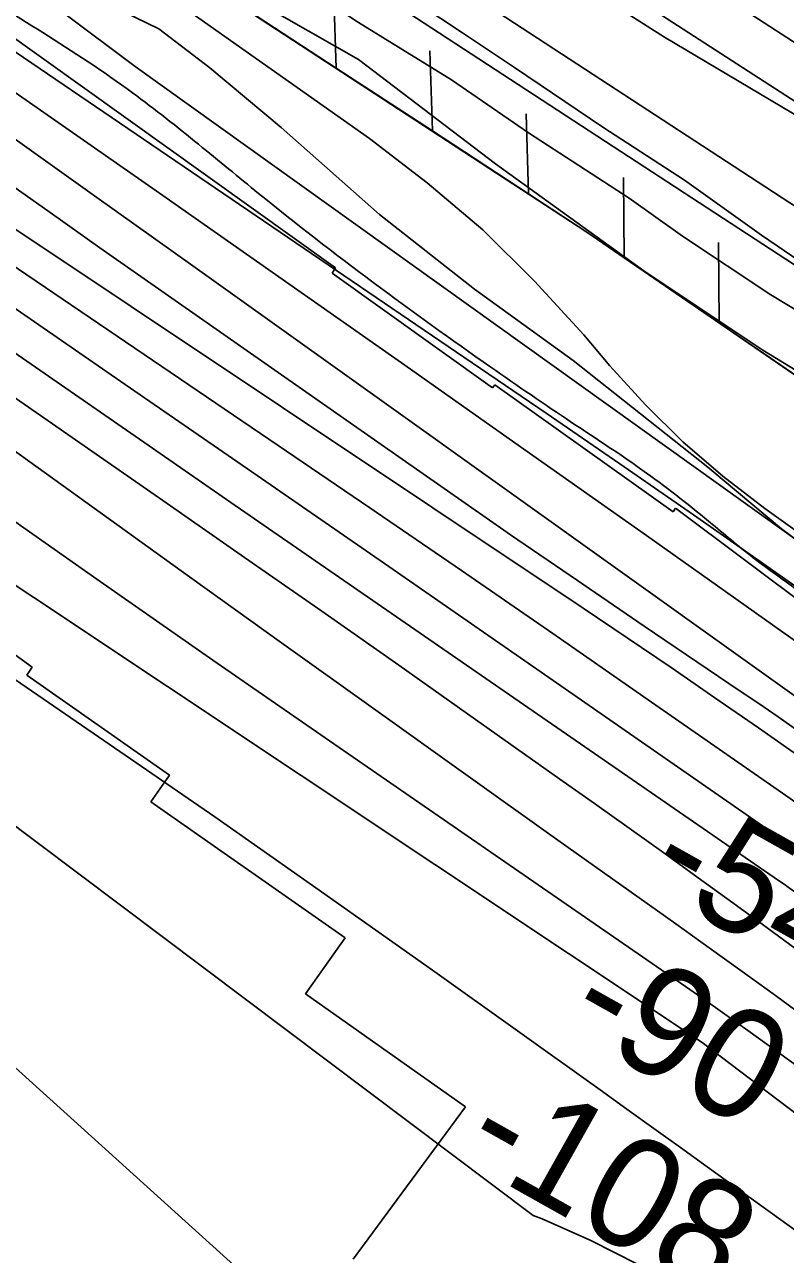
# Model space of a CAD drawing. Extents: x 3734862 to 3772949, y 391520 to 417239.
# Drawn here: x 3759767 to 3760230, y 401344 to 402092 of the extents above; entities that cross this region are included whole.
import ezdxf

# ---------------------------------------------------------------- set-up
doc = ezdxf.new("R2010")
doc.units = 0
for name, color, linetype in [('V-FLOD-BASE', 7, 'Continuous'), ('V-LEVE-TOET', 7, 'Continuous'), ('V-RIVR-EDGE', 7, 'Continuous'), ('V-RIVR-RANG', 7, 'Continuous'), ('V-ROAD-CNTR', 7, 'Continuous'), ('V-RRAP-FSHR', 7, 'Continuous'), ('V-RRAP-RVMT', 7, 'Continuous'), ('V-SITE-VEGE', 7, 'Continuous'), ('V-SURV-LINE', 7, 'Continuous'), ('V-TOPO-DPTH', 7, 'Continuous'), ('V-TOPO-MAJR', 7, 'Continuous'), ('V-TOPO-MINR', 7, 'Continuous'), ('V-TOPO-WATR', 7, 'Continuous')]:
    doc.layers.add(name, color=color, linetype=linetype)

msp = doc.modelspace()

# ---------------------------------------------------------------- linework, layer by layer
at = {"layer": 'V-FLOD-BASE'}
msp.add_lwpolyline([(3759752.24, 402264.15), (3759848.09, 402206.06), (3759955.65, 402138.89), (3760033.55, 402087.14), (3760065.25, 402066.16), (3760119.02, 402029.81), (3760168.65, 401997.63), (3760215.51, 401964.09), (3760257.56, 401935.43), (3760293.4, 401911.66), (3760335.45, 401883.69), (3760395.44, 401847.29), (3760453.36, 401811.6), (3760490.58, 401785.74), (3760525.01, 401757.82), (3760575.28, 401716.64), (3760649, 401661.46), (3760672.42, 401644), (3760697.2, 401622.37), (3760761.94, 401570.02)], dxfattribs=at)
at = {"layer": 'V-LEVE-TOET'}
for points in [[(3760831.87, 401605.13), (3760708.58, 401702.87), (3760592.18, 401793.64), (3760461.94, 401887.27), (3760405.43, 401926.41), (3760325.46, 401978.86), (3760234.46, 402038.31), (3760156.53, 402084.52), (3760091.04, 402126.49), (3759980.74, 402199.22), (3759871.11, 402267.09), (3759782.81, 402316.14), (3759709, 402357.47)], [(3759741.45, 402243.94), (3759815.2, 402194.3), (3759868.99, 402162.1), (3759901.39, 402140.42), (3759930.33, 402120.15), (3759970.31, 402093.58), (3760026.85, 402058.59), (3760073.72, 402026.43), (3760135.08, 401986.57), (3760167.46, 401963.51), (3760221.23, 401927.85), (3760347.42, 401851.55), (3760416.38, 401809.56), (3760444.64, 401789.29), (3760467.37, 401772.53), (3760487.33, 401755.09), (3760528.65, 401721.58), (3760594.1, 401672.69), (3760631.98, 401642.67), (3760660.91, 401618.94), (3760688.46, 401597.3), (3760817.94, 401493.98)]]:
    msp.add_lwpolyline(points, dxfattribs=at)
at = {"layer": 'V-RIVR-EDGE'}
msp.add_spline([(3755702.08, 404495.32), (3755757.18, 404470.77), (3755793.3, 404451.23), (3755852.47, 404424.41), (3755881.39, 404415.75), (3755906.23, 404404.38), (3755920.22, 404395.76), (3755948.67, 404379.41), (3755958.16, 404378.93), (3755969.01, 404378), (3755990.69, 404368.45), (3756022.75, 404350.29), (3756054.82, 404336.64), (3756079.66, 404323.02), (3756103.59, 404309.39), (3756144.23, 404288.04), (3756167.69, 404268.99), (3756188.91, 404253.57), (3756231.36, 404233.11), (3756271.56, 404217.19), (3756299.11, 404203.1), (3756403.01, 404163.51), (3756460.37, 404140.31), (3756508.69, 404114.87), (3756530.82, 404103.96), (3756588.18, 404078.04), (3756639.21, 404052.15), (3756694.29, 404019.45), (3756726.8, 403998.12), (3756735.82, 403989.06), (3756740.32, 403979.55), (3756740.3, 403973.22), (3756740.74, 403967.79), (3756747.5, 403960.54), (3756759.69, 403953.73), (3756786.34, 403941.46), (3756814.34, 403929.18), (3756864.47, 403904.64), (3756889.32, 403895.98), (3756899.72, 403897.32), (3756908.33, 403901.82), (3756919.18, 403901.34), (3756933.18, 403894.07), (3756945.83, 403892.68), (3756956.23, 403893.11), (3756962.12, 403897.16), (3756970.71, 403896.69), (3756978.39, 403894.41), (3756992.41, 403894.83), (3757002.82, 403897.51), (3757019.1, 403901.54), (3757027.7, 403901.52), (3757034.02, 403901.05), (3757036.27, 403896.53), (3757036.71, 403891.1), (3757038.5, 403883.41), (3757046.62, 403874.34), (3757060.62, 403866.17), (3757076.41, 403853.92), (3757104.39, 403831.25), (3757122.44, 403816.73), (3757145.47, 403804.47), (3757165.34, 403796.73), (3757181.6, 403787.2), (3757194.24, 403777.67), (3757213.65, 403765.41), (3757229.9, 403756.33), (3757251.58, 403745.88), (3757266.49, 403741.32), (3757283.2, 403734.49), (3757308.94, 403720.87), (3757360.42, 403694.06), (3757393.83, 403670.92), (3757429.96, 403657.26), (3757461.59, 403645.43), (3757505.4, 403628.14), (3757548.31, 403610.4), (3757591.66, 403587.23), (3757649.45, 403552.27), (3757711.75, 403512.78), (3757753.76, 403493.23), (3757766.86, 403487.78), (3757773.19, 403487.76), (3757785.86, 403494.06), (3757794.45, 403494.04), (3757803.49, 403489.49), (3757807.08, 403480.89), (3757810.64, 403456.02), (3757814.23, 403447.87), (3757826.42, 403436.99), (3757854.41, 403422.9), (3757930.26, 403373.88), (3757975.85, 403342.57), (3758005.19, 403323.5), (3758062.07, 403286.74), (3758092.31, 403263.6), (3758175.82, 403209.59), (3758234.51, 403169.2), (3758283.7, 403133.81), (3758328.84, 403103.41), (3758399.23, 403041.74), (3758421.79, 403023.15), (3758438.05, 403017.68), (3758463.83, 403017.62), (3758491.43, 403026.14), (3758504.53, 403022.04), (3758513.56, 403014.33), (3758513.99, 403006.19), (3758499.95, 402997.18), (3758498.12, 402989.95), (3758502.16, 402978.18), (3758510.73, 402969.57), (3758522.02, 402962.76), (3758545.05, 402948.69), (3758582.07, 402926.89), (3758650.23, 402878.79), (3758697.61, 402840.7), (3758721.52, 402820.29), (3758740.94, 402809.39), (3758782.02, 402784.87), (3758831.24, 402755.36), (3758902.12, 402711.78), (3758960.36, 402675.46), (3759018.58, 402634.62), (3759069.59, 402599.68), (3759134.59, 402553.4), (3759185.57, 402508.06), (3759223.48, 402478.12), (3759262.29, 402448.18), (3759321.41, 402402.37), (3759371.51, 402366.07), (3759431.54, 402323.42), (3759463.59, 402300.28), (3759488.86, 402281.68), (3759576.89, 402222.68), (3759626.99, 402186.84), (3759672.12, 402153.72), (3759778.21, 402087.44), (3759832.83, 402050.68), (3759873, 402019.38), (3759909.55, 401989.45), (3760050.81, 401883.75), (3760100.02, 401850.16), (3760145.61, 401819.31), (3760185.77, 401788.01), (3760211.95, 401766.69), (3760254.82, 401734.48), (3760285.51, 401709.08), (3760303.12, 401700.45), (3760325.25, 401691.35), (3760352.78, 401671.39), (3760391.14, 401641), (3760430.41, 401611.96), (3760461.55, 401590.18), (3760536.95, 401542.97), (3760582.99, 401510.76), (3760602.85, 401495.79), (3760629.02, 401477.18), (3760672.36, 401449.49), (3760711.19, 401426.79), (3760818.61, 401347.85), (3760872.33, 401310.64), (3760925.58, 401271.62), (3760948.6, 401251.67), (3761039.76, 401181.81), (3761107.02, 401135.52), (3761151.7, 401104.67), (3761172.93, 401093.31), (3761186.03, 401090.57), (3761199.15, 401092.79), (3761219.51, 401099.07), (3761228.11, 401099.5), (3761233.52, 401095.42), (3761236.67, 401087.73), (3761236.64, 401077.78), (3761228.47, 401063.78), (3761223.03, 401057.47), (3761223.01, 401049.33), (3761228.86, 401039.37), (3761242.39, 401026.67), (3761254.14, 401021.67), (3761266.79, 401018.47), (3761292.52, 401001.68), (3761317.34, 400980.37), (3761342.15, 400955.44), (3761463.07, 400853.4), (3761509.99, 400812.14), (3761550.15, 400777.68), (3761585.34, 400746.84), (3761681.47, 400674.26), (3761756.4, 400618.91), (3761817.77, 400572.19), (3761878.26, 400530.44), (3761996.49, 400436.55), (3762057.42, 400389.83), (3762104.8, 400352.63), (3762156.25, 400313.17), (3762204.54, 400277.33), (3762245.17, 400247.84), (3762291.65, 400210.19), (3762325.94, 400182.07), (3762356.18, 400159.84), (3762404.02, 400123.55), (3762432.9, 400101.32), (3762455.49, 400091.32), (3762473.53, 400075.9), (3762512.34, 400044.16), (3762551.6, 400012.41), (3762593.58, 399983.82), (3762620.21, 399963.4), (3762661.74, 399937.08), (3762686.57, 399919.83), (3762793.08, 399841.35), (3762834.61, 399812.76), (3762873.44, 399790.05), (3762923.1, 399758.28), (3762956.96, 399737.4), (3762984.05, 399721.5), (3763024.22, 399693.37), (3763075.23, 399657.52), (3763115.86, 399633.91), (3763172.75, 399601.21), (3763228.74, 399568.52), (3763285.17, 399533.57), (3763344.31, 399494.08), (3763398.47, 399455.06), (3763444.06, 399421.04), (3763484.68, 399391.09), (3763603.38, 399303.08), (3763654.82, 399261.81), (3763661.14, 399259.53), (3763667.01, 399254.54), (3763671.96, 399245.04), (3763696.33, 399224.18), (3763722.94, 399200.15), (3763745.5, 399180.2), (3763818.14, 399117.17), (3763841.61, 399099.47), (3763852.45, 399092.21), (3763858.76, 399084.06), (3763874.99, 399067.29), (3763898, 399045.98), (3763924.62, 399023.76), (3763949, 399007.87), (3763970.2, 398987.47), (3764004.03, 398952.57), (3764028.38, 398926.74), (3764056.8, 398899.54), (3764092.88, 398862.37), (3764130.77, 398826.11), (3764147.01, 398811.6), (3764152.86, 398799.83), (3764162.32, 398783.53), (3764173.58, 398768.58), (3764186.67, 398757.24), (3764206.08, 398746.34), (3764226.87, 398742.22), (3764246.29, 398733.58), (3764269.32, 398717.7), (3764284.2, 398703.19), (3764301.81, 398691.84), (3764323.02, 398678.23), (3764345.14, 398660.99), (3764412.35, 398596.62), (3764457.02, 398559.88), (3764502.6, 398522.69), (3764538.26, 398497.74), (3764566.26, 398486.36), (3764583.89, 398484.51), (3764604.25, 398486.27), (3764616.45, 398486.24), (3764626.39, 398481.69), (3764630.89, 398474.45), (3764636.29, 398461.32), (3764634.9, 398450.02), (3764631.72, 398441.44), (3764633.06, 398434.65), (3764636.21, 398430.12), (3764643.89, 398425.58), (3764661.06, 398421.47), (3764685.44, 398409.2), (3764715.22, 398382), (3764745.45, 398356.15), (3764793.31, 398328), (3764844.31, 398292.6), (3764885.83, 398258.14), (3764918.78, 398234.54), (3764992.82, 398187.79), (3765058.27, 398144.22), (3765088.07, 398128.32), (3765140.91, 398100.15), (3765168.89, 398079.74), (3765193.71, 398061.59), (3765246.12, 398042.02), (3765282.23, 398018.42), (3765309.74, 397989.41), (3765339.95, 397955.42), (3765361.15, 397933.67), (3765382.35, 397911.91), (3765434.69, 397867.92), (3765477.57, 397838.43), (3765508.73, 397823.88), (3765545.3, 397801.18), (3765575.54, 397778.05), (3765617.52, 397749.91), (3765653.64, 397726.31), (3765681.63, 397709.96), (3765727.23, 397684.53), (3765761.99, 397660.02), (3765771.94, 397659.55), (3765788.21, 397659.96), (3765793.64, 397658.14), (3765793.63, 397653.62), (3765785.47, 397648.66), (3765785.47, 397645.5), (3765790.86, 397632.82), (3765800.33, 397623.76), (3765814.78, 397612.87), (3765831.94, 397605.59), (3765847.31, 397603.29), (3765858.15, 397598.75), (3765865.82, 397593.3), (3765888.84, 397576.97), (3765908.7, 397561.54), (3765918.16, 397548.41), (3765919.5, 397542.07), (3765921.3, 397536.19), (3765926.71, 397533.46), (3765933.05, 397534.35), (3765940.73, 397533.43), (3765944.79, 397530.25), (3765956.97, 397519.37), (3765987.67, 397499.85), (3766024.67, 397468.11), (3766059.41, 397438.18), (3766085.13, 397413.25), (3766102.73, 397400.09), (3766131.61, 397377.42), (3766172.69, 397350.18), (3766210.59, 397318.89), (3766264.32, 397285.3), (3766306.76, 397260.78), (3766362.73, 397220.85), (3766381.12, 397208.5)], degree=3, dxfattribs=at)
at = {"layer": 'V-ROAD-CNTR'}
for points in [[(3759246.92, 402773.81), (3759375.56, 402669.5), (3759489.41, 402577.04), (3759607.24, 402488.84), (3759653.61, 402456.34), (3759850.06, 402328.11), (3760066.08, 402191.29), (3760364.79, 401997.86), (3760477.19, 401923.23)], [(3760761.34, 401670.16), (3760490, 401877), (3760461.51, 401897.63), (3760348.34, 401972.77), (3760049.9, 402166.03), (3759833.84, 402302.88), (3759636.8, 402431.49)]]:
    msp.add_lwpolyline(points, dxfattribs=at)
at = {"layer": 'V-RRAP-FSHR'}
for p, q in [((3759956.66, 402065.8), (3759955.1, 402114.61)), ((3760015.26, 402027.51), (3760013.7, 402076.32)), ((3760073.85, 401989.21), (3760072.29, 402038.02)), ((3760132.09, 401950.38), (3760131.67, 401999.21)), ((3760189.77, 401910.73), (3760189.35, 401959.55))]:
    msp.add_line(p, q, dxfattribs=at)
for points in [[(3754460.93, 405046.66), (3755005.7, 404860.94), (3755712.42, 404532.38), (3756610.55, 404118.1), (3756963.91, 403918.1), (3757348.8, 403748.53), (3757842.44, 403484.61), (3758500.9, 403026.83), (3759143.8, 402584.15), (3759834.39, 402066.74), (3760444.46, 401629.94), (3760667.45, 401482.98), (3761054.53, 401205.39), (3761588.84, 400792.89), (3762211.73, 400314.43), (3762948.82, 399790.65), (3763371.87, 399516.16), (3763828.66, 399148.5)], [(3760408.26, 401760.51), (3760109.37, 401966.01), (3759840.94, 402141.44), (3759636.27, 402290.19), (3759415.75, 402430.84), (3759061.75, 402728.09), (3758817.21, 402937.66), (3758634.13, 403020.65), (3758393.84, 403129.01), (3758338.25, 403162.15)], [(3759956.66, 402065.8), (3759898.07, 402104.1)], [(3760015.26, 402027.51), (3759956.66, 402065.8)], [(3760073.85, 401989.21), (3760015.26, 402027.51)], [(3760132.09, 401950.38), (3760109.37, 401966.01), (3760073.85, 401989.22)], [(3760189.77, 401910.73), (3760132.09, 401950.38)], [(3760247.45, 401871.07), (3760189.77, 401910.73)]]:
    msp.add_lwpolyline(points, dxfattribs=at)
at = {"layer": 'V-RRAP-RVMT'}
for p, q in [((3759752.4, 402090.07), (3759956.27, 401944.25)), ((3759956.27, 401944.25), (3759954.22, 401941)), ((3759954.22, 401941), (3760051.8, 401871.12)), ((3760051.8, 401871.12), (3760053.32, 401873.01)), ((3760053.32, 401873.01), (3760161.84, 401795.62)), ((3760161.84, 401795.62), (3760163.29, 401797.87)), ((3760163.29, 401797.87), (3760254.15, 401729.74)), ((3759771.82, 401701.16), (3759675.87, 401770.62)), ((3759768.45, 401696.29), (3759771.82, 401701.16)), ((3759855.27, 401635.4), (3759768.45, 401696.29)), ((3759844.05, 401619.13), (3759855.27, 401635.4)), ((3759962.17, 401536.39), (3759844.05, 401619.13)), ((3759938.04, 401502.26), (3759962.17, 401536.39)), ((3760035.45, 401433.53), (3759938.04, 401502.26)), ((3759967.02, 401340.85), (3760035.45, 401433.53))]:
    msp.add_line(p, q, dxfattribs=at)
at = {"layer": 'V-SITE-VEGE'}
for points in [[(3759724.1, 402216.58), (3759775.8, 402182.32), (3759835.79, 402146.62), (3759894.43, 402114.38), (3759970.3, 402070.96), (3760053.66, 402007.41), (3760143.93, 401942.43), (3760216.3, 401894.18), (3760273.53, 401859.19), (3760320.41, 401827.72), (3760358.99, 401799.08), (3760409.32, 401767.6), (3760482.38, 401717.96), (3760574.74, 401655.04), (3760647.06, 401597.79), (3760718.03, 401546.1), (3760784.84, 401493.04)], [(3760759.11, 401430.06), (3760727.43, 401454.51), (3760695.05, 401478.95), (3760661.27, 401501.33), (3760624.02, 401522.34), (3760584.02, 401545.45), (3760522.67, 401586.01), (3760471.67, 401620.96), (3760426.21, 401656.58), (3760386.9, 401680.37), (3760333.81, 401713.95), (3760278.65, 401747.55), (3760227.66, 401785.27), (3760182.91, 401822.95), (3760100.95, 401887.88), (3760041, 401931.19), (3759983.14, 401976.58), (3759923.26, 402029.59), (3759879.88, 402065.88), (3759848.88, 402089.62), (3759807.48, 402109.97), (3759760.52, 402128.97)]]:
    msp.add_lwpolyline(points, dxfattribs=at)
at = {"layer": 'V-SURV-LINE'}
for points in [[(3759935.58, 402177.94), (3760472.1, 401827.58)], [(3760455.71, 401802.45), (3759919.2, 402152.81)]]:
    msp.add_lwpolyline(points, dxfattribs=at)
at = {"layer": 'V-TOPO-DPTH'}
for points in [[(3759663.93, 402141.95), (3760039.52, 401886.43), (3760084.49, 401855.7), (3760129.37, 401824.84), (3760174.12, 401793.8), (3760218.79, 401762.64), (3760257.8, 401735.3), (3760282.86, 401717.65), (3760307.86, 401699.92), (3760332.78, 401682.08), (3760357.64, 401664.15), (3760798.06, 401345)], [(3760683.96, 401292.6), (3760588.02, 401362.89), (3760297.88, 401574.65), (3760276.31, 401590.28), (3760254.68, 401605.81), (3760232.94, 401621.19), (3760211.13, 401636.48), (3760144.03, 401683.17), (3760088.55, 401721.63), (3760032.98, 401759.95), (3759977.28, 401798.08), (3759921.49, 401836.09), (3759610.19, 402047.33)], [(3760683.96, 401292.6), (3760588.02, 401362.89), (3760297.88, 401574.65), (3760276.31, 401590.28), (3760254.68, 401605.81), (3760232.94, 401621.19), (3760211.13, 401636.48), (3760144.03, 401683.17), (3760088.55, 401721.63), (3760032.98, 401759.95), (3759977.28, 401798.08), (3759921.49, 401836.09), (3759610.19, 402047.33)], [(3761183.2, 400994.97), (3760366.76, 401589.06), (3760352.4, 401599.5), (3760338.05, 401609.93), (3760323.69, 401620.37), (3760309.33, 401630.8), (3760285.17, 401648.34), (3760282.89, 401650), (3760280.61, 401651.65), (3760278.32, 401653.29), (3760276.03, 401654.93), (3759985.86, 401862.3), (3759927.64, 401903.89), (3759869.41, 401945.46), (3759811.16, 401987), (3759752.9, 402028.53)], [(3761183.2, 400994.97), (3760366.76, 401589.06), (3760352.4, 401599.5), (3760338.05, 401609.93), (3760323.69, 401620.37), (3760309.33, 401630.8), (3760285.17, 401648.34), (3760282.89, 401650), (3760280.61, 401651.65), (3760278.32, 401653.29), (3760276.03, 401654.93), (3759985.86, 401862.3), (3759927.64, 401903.89), (3759869.41, 401945.46), (3759811.16, 401987), (3759752.9, 402028.53)], [(3759740.36, 401981.77), (3760106.98, 401736.99), (3760133.8, 401718.96), (3760160.55, 401700.84), (3760187.2, 401682.55), (3760213.77, 401664.17), (3760240.23, 401645.61), (3760266.59, 401626.92), (3760292.82, 401608.05), (3760318.96, 401589.05), (3760937.76, 401135.99)], [(3759740.36, 401981.77), (3760106.98, 401736.99), (3760133.8, 401718.96), (3760160.55, 401700.84), (3760187.2, 401682.55), (3760213.77, 401664.17), (3760240.23, 401645.61), (3760266.59, 401626.92), (3760292.82, 401608.05), (3760318.96, 401589.05), (3760937.76, 401135.99)], [(3759748.01, 401928.54), (3759828.32, 401873.25), (3759908.57, 401817.88), (3759988.75, 401762.4), (3760068.88, 401706.84), (3760218.8, 401602.75), (3760231.05, 401594.18), (3760243.26, 401585.57), (3760255.41, 401576.88), (3760267.53, 401568.14), (3760395.35, 401475.31), (3760471.24, 401419.97), (3760546.98, 401364.44), (3760622.52, 401308.61)], [(3759748.01, 401928.54), (3759828.32, 401873.25), (3759908.57, 401817.88), (3759988.75, 401762.4), (3760068.88, 401706.84), (3760218.8, 401602.75), (3760231.05, 401594.18), (3760243.26, 401585.57), (3760255.41, 401576.88), (3760267.53, 401568.14), (3760395.35, 401475.31), (3760471.24, 401419.97), (3760546.98, 401364.44), (3760622.52, 401308.61)]]:
    msp.add_lwpolyline(points, dxfattribs=at)
at = {"layer": 'V-TOPO-MAJR'}
for points in [[(3761127.73, 400902.24), (3760361.51, 401472.8), (3760340.15, 401488.62), (3760318.75, 401504.38), (3760297.27, 401520.03), (3760275.74, 401535.62), (3760239.14, 401561.98), (3760235.87, 401564.33), (3760232.59, 401566.66), (3760229.29, 401568.97), (3760225.99, 401571.27), (3759892.73, 401801.47), (3759839.79, 401838.04), (3759786.85, 401874.61), (3759733.91, 401911.19)], [(3760363.98, 401266.3), (3760182.54, 401397.04), (3760166.26, 401408.75), (3760149.97, 401420.45), (3760133.66, 401432.13), (3760117.35, 401443.8), (3760016.69, 401515.68), (3759949.87, 401563.03), (3759882.82, 401610.05), (3759815.44, 401656.59), (3759747.83, 401702.81)]]:
    msp.add_lwpolyline(points, dxfattribs=at)
at = {"layer": 'V-TOPO-MINR'}
for points in [[(3760475.6, 401317.1), (3760244.14, 401486.56), (3760224.02, 401501.23), (3760203.86, 401515.84), (3760183.63, 401530.38), (3760163.37, 401544.85), (3760091.67, 401595.86), (3760035.55, 401635.84), (3759979.48, 401675.89), (3759923.48, 401716.02), (3759867.51, 401756.21), (3759550.37, 401984.35), (3758763.35, 402531.68), (3758750.56, 402540.52), (3758737.73, 402549.31), (3758724.86, 402558.03), (3758711.95, 402566.7), (3758648.12, 402609.3), (3758603.2, 402639.14), (3758558.21, 402668.86), (3758513.09, 402698.39), (3758467.89, 402727.79), (3758026.06, 403013.9)], [(3761244.01, 401056.15), (3760347.06, 401705.75), (3760334.31, 401714.94), (3760321.52, 401724.08), (3760308.69, 401733.15), (3760295.83, 401742.18), (3760282.95, 401751.2), (3760270.1, 401760.25), (3760257.28, 401769.34), (3760244.48, 401778.46), (3760217.52, 401797.73), (3760192.07, 401817.4), (3760167.69, 401838.24), (3760144.94, 401860.83), (3760123.26, 401884.59), (3760107.37, 401903.35), (3760077.41, 401936.13), (3760045.94, 401967.25), (3760012.19, 401995.89), (3759976.93, 402022.88), (3759769.34, 402169.57), (3759737.51, 402191.84)], [(3760811.28, 401299.63), (3760725.31, 401362.6), (3760639.26, 401425.47), (3760553.11, 401488.21), (3760466.89, 401550.84), (3760321.52, 401656.27), (3760307.92, 401666.09), (3760294.3, 401675.89), (3760280.64, 401685.64), (3760266.96, 401695.36), (3760145.5, 401781.31), (3760071.02, 401833.92), (3759996.48, 401886.43), (3759921.85, 401938.81), (3759847.15, 401991.09), (3759668.74, 402115.73)], [(3760683.96, 401292.6), (3760588.02, 401362.89), (3760297.88, 401574.65), (3760276.31, 401590.28), (3760254.68, 401605.81), (3760232.94, 401621.19), (3760211.13, 401636.48), (3760144.03, 401683.17), (3760088.55, 401721.63), (3760032.98, 401759.95), (3759977.28, 401798.08), (3759921.49, 401836.09), (3759610.19, 402047.33)], [(3761183.2, 400994.97), (3760366.76, 401589.06), (3760352.4, 401599.5), (3760338.05, 401609.93), (3760323.69, 401620.37), (3760309.33, 401630.8), (3760285.17, 401648.34), (3760282.89, 401650), (3760280.61, 401651.65), (3760278.32, 401653.29), (3760276.03, 401654.93), (3759985.86, 401862.3), (3759927.64, 401903.89), (3759869.41, 401945.46), (3759811.16, 401987), (3759752.9, 402028.53)], [(3761115.16, 401020.71), (3760296.09, 401621.05), (3760284.47, 401629.5), (3760272.82, 401637.9), (3760261.1, 401646.21), (3760249.35, 401654.47), (3760237.55, 401662.67), (3760225.73, 401670.83), (3760213.87, 401678.95), (3760202, 401687.03), (3760144.23, 401726.19), (3760103.52, 401753.93), (3760062.89, 401781.79), (3760022.4, 401809.85), (3759981.99, 401838.02), (3759812.99, 401956.45), (3759781.19, 401978.81), (3759749.43, 402001.23)], [(3760937.76, 401135.99), (3760318.96, 401589.05), (3760292.82, 401608.05), (3760266.59, 401626.92), (3760240.23, 401645.61), (3760213.77, 401664.17), (3760187.2, 401682.55), (3760160.55, 401700.84), (3760133.8, 401718.96), (3760106.98, 401736.99), (3759740.36, 401981.77)], [(3760076.68, 401367.48), (3759424.46, 401857.8), (3759318.13, 401936.83), (3759301.67, 401945.76), (3759279.06, 401955.98), (3759254.65, 401964.14), (3759229.59, 401969.78), (3759220.08, 401965.59), (3759217.86, 401958.97), (3759222.81, 401951.71), (3759280.74, 401887.72), (3759402.46, 401781.74), (3759980.89, 401259.02)], [(3760622.52, 401308.61), (3760546.98, 401364.44), (3760471.24, 401419.97), (3760395.35, 401475.31), (3760267.53, 401568.14), (3760255.41, 401576.88), (3760243.26, 401585.57), (3760231.05, 401594.18), (3760218.8, 401602.75), (3760068.88, 401706.84), (3759988.75, 401762.4), (3759908.57, 401817.88), (3759828.32, 401873.25), (3759748.01, 401928.54)], [(3760858.09, 401069.27), (3760260.59, 401511.89), (3760239.79, 401527.24), (3760218.94, 401542.54), (3760198.04, 401557.76), (3760177.1, 401572.94), (3760156.12, 401588.04), (3760135.1, 401603.09), (3760114.03, 401618.09), (3760092.93, 401633.04), (3760041.62, 401669.28), (3759994.8, 401702.26), (3759947.93, 401735.16), (3759900.98, 401767.96), (3759853.98, 401800.67), (3759720.79, 401893.14)], [(3760429.68, 401318.8), (3760370.1, 401362.43), (3760310.33, 401405.8), (3760208.7, 401479.04), (3760199.57, 401485.57), (3760190.42, 401492.06), (3760181.24, 401498.5), (3760172.02, 401504.9), (3759952.59, 401656.35), (3759881.76, 401705.44), (3759811.04, 401754.7), (3759740.51, 401804.23)], [(3760923.53, 400908.03), (3760179.45, 401472.62), (3759691.16, 401797.64)], [(3761005.57, 400777.05), (3760534.75, 401094.45), (3760465.82, 401140.03), (3760396.36, 401184.77), (3760326.1, 401228.26), (3760255.32, 401270.91), (3760168.81, 401321.98), (3760140.51, 401337.66), (3760111.7, 401352.28), (3760082.14, 401365.31), (3760076.68, 401367.48)]]:
    msp.add_lwpolyline(points, dxfattribs=at)
at = {"layer": 'V-TOPO-WATR'}
msp.add_lwpolyline([(3760798.06, 401345), (3760357.64, 401664.15), (3760332.78, 401682.08), (3760307.86, 401699.92), (3760282.86, 401717.65), (3760257.8, 401735.3), (3760218.79, 401762.64), (3760174.12, 401793.8), (3760129.37, 401824.84), (3760084.49, 401855.7), (3760039.52, 401886.43), (3759663.93, 402141.95)], dxfattribs=at)

# ---------------------------------------------------------------- texts
at = {"layer": 'V-RIVR-RANG'}
for s, p in [('-54', (3760142.33, 401569.75)), ('-90', (3760094.05, 401482.17)), ('-108', (3760030.83, 401402.99))]:
    msp.add_text(s, height=67, rotation=330.67314, dxfattribs=at).set_placement(p)

doc.saveas('drawing.dxf')
